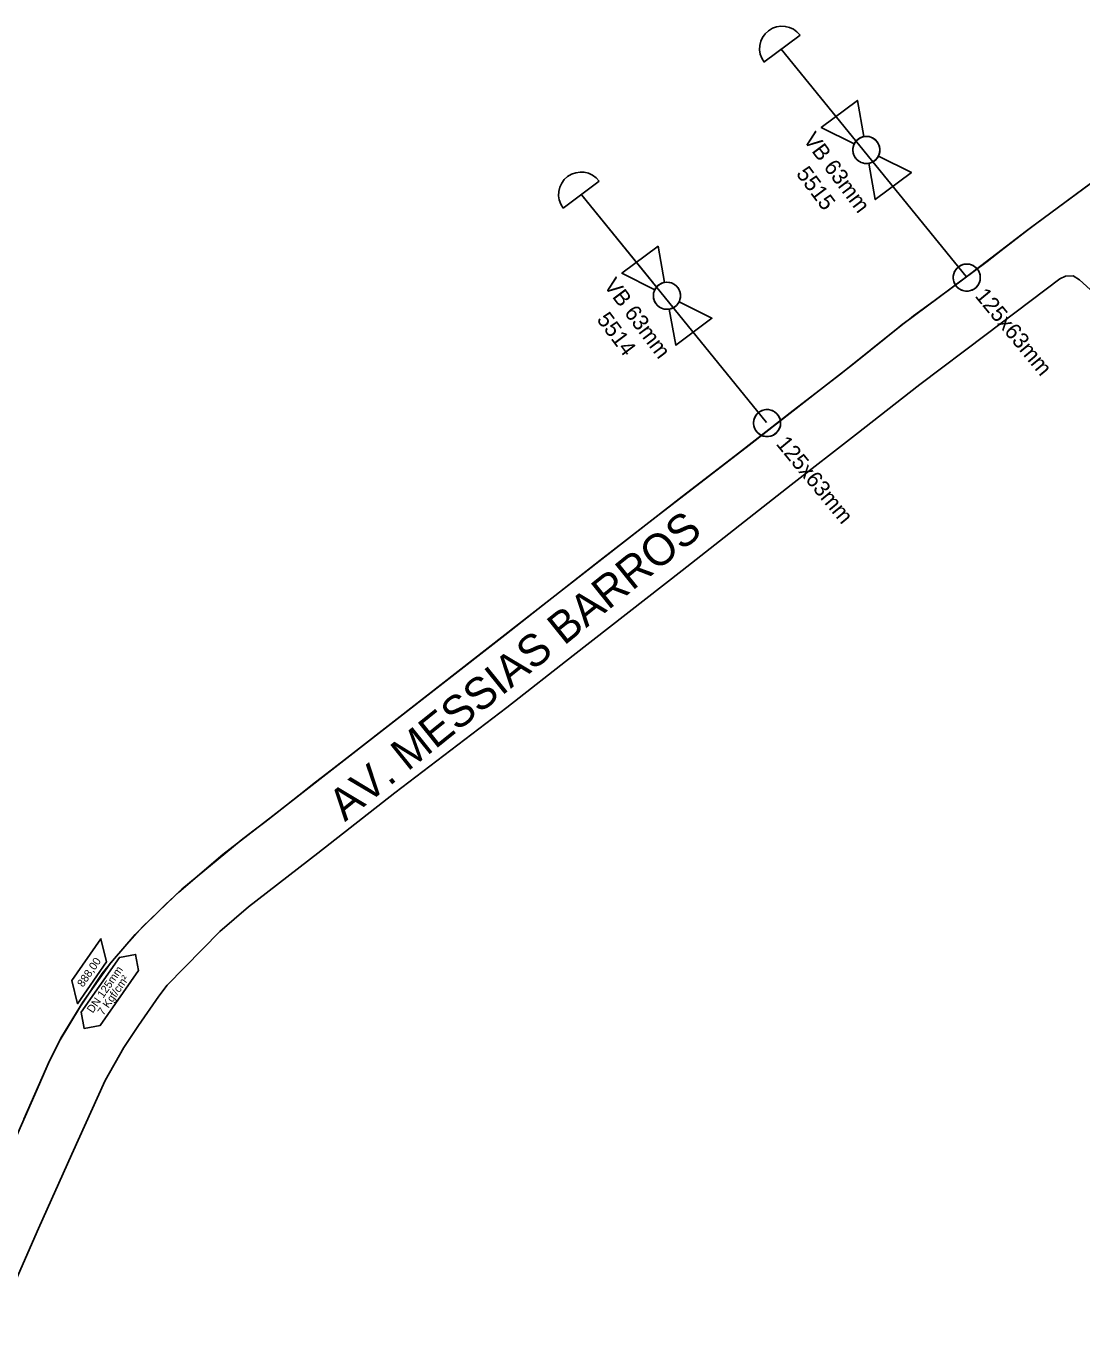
# Model space of a CAD drawing. Extents: x 325709 to 364434, y 7573432 to 7597073.
# Drawn here: x 363493.3 to 363692.5, y 7594579.7 to 7594826.5 of the extents above; entities that cross this region are included whole.
import ezdxf

# ---------------------------------------------------------------- set-up
doc = ezdxf.new("R2010")
doc.units = 0
for name, color, linetype in [('MEIO FIO', 7, 'Continuous'), ('SIMBOLO', 7, 'Continuous'), ('TEXTO', 7, 'Continuous'), ('TUBO_PEAD_GN_125', 7, 'Continuous'), ('TUBO_PEAD_GN_63', 7, 'Continuous'), ('VALVULA_PEAD_63', 7, 'Continuous'), ('VES - BLOQUEIIO', 7, 'Continuous')]:
    doc.layers.add(name, color=color, linetype=linetype)

# ---------------------------------------------------------------- blocks, each defined once
blk = doc.blocks.new('VALVULA_PEAD_DN_63')
at = {"layer": 'VALVULA_PEAD_63'}
for points in [[(-1.14, 0.57), (-4.25, 2.13), (-4.25, -2.13), (-1.14, -0.57)], [(-1.14, -0.57), (-4.25, -2.13), (-4.25, 2.13), (-1.14, 0.57)], [(1.14, -0.57), (4.25, -2.13), (4.25, 2.13), (1.14, 0.57)], [(1.14, -0.57), (4.25, -2.13), (4.25, 2.13), (1.14, 0.57)]]:
    blk.add_lwpolyline(points, dxfattribs=at)
blk.add_circle((0, 0), 1.28, dxfattribs=at)
for start, end in [(90, 270), (270, 90), (153.4349, 206.5651), (0, 26.5651), (333.4349, 0)]:
    blk.add_arc((0, 0), 1.28, start, end, dxfattribs=at)
blk = doc.blocks.new('INTERLIGACAO')
at = {"layer": 'SIMBOLO'}
blk.add_circle((0, 0), 1.28, dxfattribs=at)
for start, end in [(0, 180), (180, 0)]:
    blk.add_arc((0, 0), 1.28, start, end, dxfattribs=at)

msp = doc.modelspace()

# ---------------------------------------------------------------- linework, layer by layer
at = {"layer": 'MEIO FIO'}
for points in [[(363693.85, 7594796.51), (363683.09, 7594788.56), (363677.27, 7594784.08), (363674.64, 7594782), (363658.74, 7594770.2), (363649.42, 7594762.69), (363643.21, 7594757.86), (363629.7, 7594747.37), (363622.07, 7594741.44), (363612.2, 7594733.78), (363601.56, 7594725.56), (363589.85, 7594716.37), (363583.6, 7594711.44), (363571.95, 7594702.42), (363562.58, 7594695.11), (363549.8, 7594685.19), (363539.8, 7594677.33), (363530.36, 7594670.05), (363522.06, 7594662.96), (363519.61, 7594660.65), (363513.85, 7594654.95), (363509.56, 7594650.01), (363507.62, 7594647.56), (363503.55, 7594641.44), (363499.53, 7594634.78), (363497.69, 7594631.13), (363494.93, 7594624.75), (363490.58, 7594614.86)], [(363486.89, 7594579.74), (363495.61, 7594599.46), (363501.86, 7594613.51), (363508.17, 7594627.38), (363511.7, 7594633.63), (363514.45, 7594637.78), (363518.32, 7594643.32), (363519.89, 7594645.39), (363529.83, 7594655.5), (363535.24, 7594660.17), (363548.34, 7594670.28), (363562.86, 7594681.73), (363584, 7594697.81), (363596.51, 7594707.6), (363617.06, 7594723.7), (363637.68, 7594739.87), (363649.79, 7594749.32), (363661.97, 7594758.78), (363674.48, 7594768.22), (363688.36, 7594778.75), (363689.41, 7594779.22), (363690.87, 7594779.34), (363692.1, 7594778.56), (363702.25, 7594769.3)]]:
    msp.add_lwpolyline(points, dxfattribs=at)
at = {"layer": 'SIMBOLO'}
for points in [[(363508.44, 7594649.78), (363502.98, 7594641.87), (363501.91, 7594646.26), (363507.37, 7594654.16)], [(363503.66, 7594640.27), (363510.87, 7594650.64), (363513.91, 7594651.18), (363513.91, 7594651.18), (363514.46, 7594648.14), (363507.25, 7594637.78), (363504.2, 7594637.23), (363504.2, 7594637.23)]]:
    msp.add_lwpolyline(points, close=True, dxfattribs=at)
at = {"layer": 'TUBO_PEAD_GN_125'}
msp.add_lwpolyline([(363705.04, 7594804.77), (363682.07, 7594787.78), (363671.59, 7594779.76), (363664.64, 7594774.62), (363660.75, 7594771.73), (363660.01, 7594771.1), (363658.64, 7594770.14), (363657.86, 7594769.51), (363652.77, 7594765.42), (363647.02, 7594760.79), (363638.05, 7594753.86), (363627.74, 7594745.86), (363617.11, 7594737.64), (363605.64, 7594728.73), (363591.93, 7594718.01), (363563.29, 7594695.67), (363554.46, 7594688.8), (363550.84, 7594685.99), (363547.91, 7594683.7), (363544.8, 7594681.27), (363542.4, 7594679.38), (363540.33, 7594677.76), (363538.3, 7594676.17), (363536.06, 7594674.45), (363533.86, 7594672.75), (363522.64, 7594663.52), (363515.21, 7594656.4), (363509.34, 7594649.76), (363503.95, 7594642.15), (363500.01, 7594635.68), (363497.69, 7594631.07), (363492.81, 7594620.06)], dxfattribs=at)
at = {"layer": 'TUBO_PEAD_GN_63'}
for p, q in [((363632.53, 7594819.65), (363639.34, 7594824.76)), ((363594.62, 7594792.1), (363601.43, 7594797.21))]:
    msp.add_line(p, q, dxfattribs=at)
for points in [[(363670.66, 7594779.17), (363635.8, 7594822.08), (363649.23, 7594805.53)], [(363633.02, 7594751.65), (363598.16, 7594794.56), (363611.59, 7594778.01)]]:
    msp.add_lwpolyline(points, dxfattribs=at)
for centre in [(363635.94, 7594822.2), (363598.02, 7594794.66)]:
    msp.add_arc(centre, 4.25, 36.8933, 216.8933, dxfattribs=at)

# ---------------------------------------------------------------- block references
at = {"layer": 'SIMBOLO', "xscale": 1.9999999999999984, "yscale": 1.999999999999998, "rotation": -50.54128987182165}
for p in [(363670.8, 7594778.98), (363633.11, 7594751.52)]:
    msp.add_blockref('INTERLIGACAO', p, dxfattribs=at)
at = {"layer": 'VES - BLOQUEIIO', "xscale": 1.9999999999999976, "yscale": 1.9999999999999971, "rotation": -53.19776125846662}
for p in [(363651.85, 7594803.08), (363614.21, 7594775.55)]:
    msp.add_blockref('VALVULA_PEAD_DN_63', p, dxfattribs=at)

# ---------------------------------------------------------------- texts
for s, rotation, p in [('VB 63mm', 306.8022, (363639.81, 7594805.01)), ('5515', 306.8022, (363638.48, 7594798.56)), ('VB 63mm', 306.8022, (363602.17, 7594777.49)), ('125x63mm', 309.4587, (363672.21, 7594775.48)), ('5514', 306.8022, (363600.84, 7594771.04)), ('125x63mm', 309.4587, (363634.68, 7594747.53))]:
    msp.add_text(s, height=3, rotation=rotation).set_placement(p)
at = {"layer": 'TEXTO'}
for s, height, rotation, p in [('AV. MESSIAS BARROS', 6, 38.8175, (363553.44, 7594676.15)), ('888,00', 1.5, 55.3732, (363504, 7594644.9)), ('DN 125mm', 1.5, 55.1726, (363505.83, 7594640)), ('7 Kgf/cm²', 1.5, 55.1726, (363507.85, 7594639.56))]:
    msp.add_text(s, height=height, rotation=rotation, dxfattribs=at).set_placement(p)

doc.saveas('drawing.dxf')
